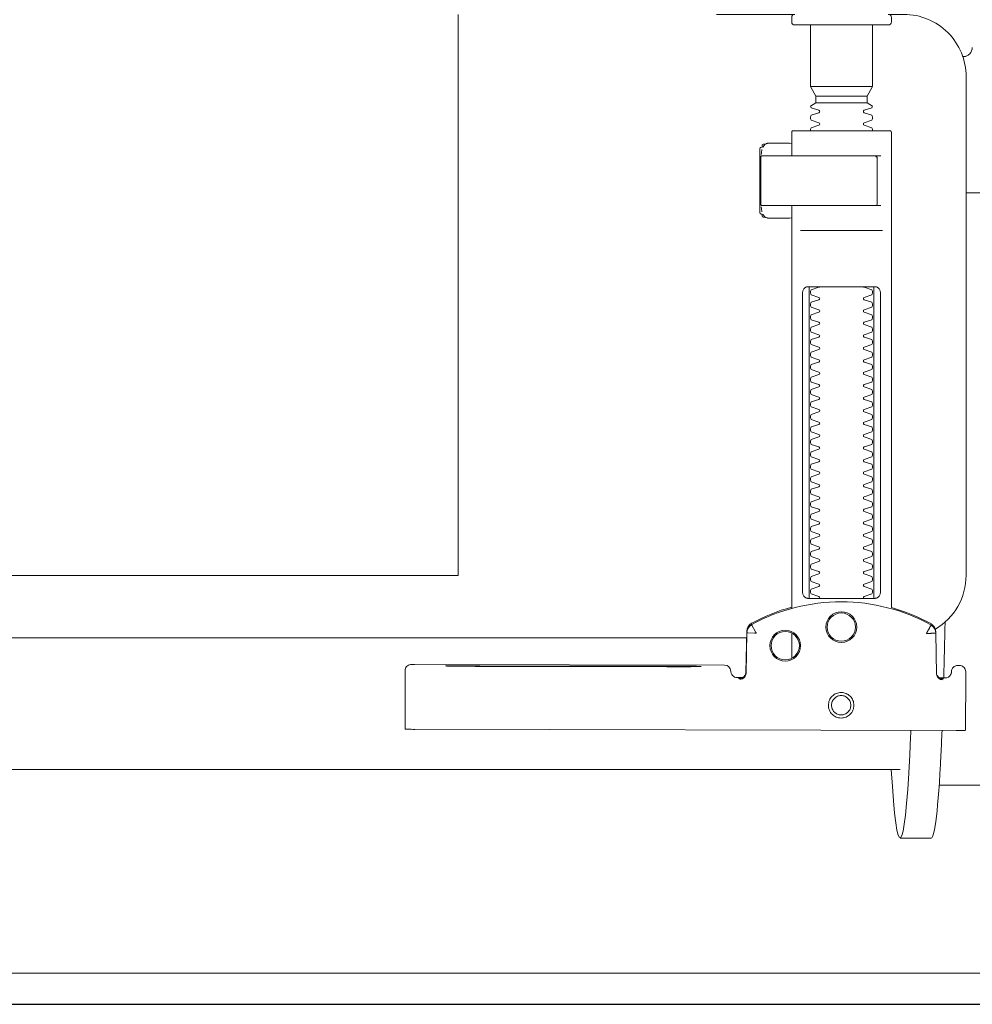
# Model space of a CAD drawing. Header units: millimetres. Extents: x 23192 to 177760, y -399809 to -79279.
# Tile 454 of 656: x 60420 to 60436, y -194641 to -194625. Entities that reach past the tile are written whole.
import ezdxf

# ---------------------------------------------------------------- set-up
doc = ezdxf.new("R2010")
doc.units = ezdxf.units.MM
doc.linetypes.add('DASHDOT', pattern=[25.4, 12.7, -6.35, 0, -6.35])
doc.layers.get('0').update_dxf_attribs({"lineweight": 0})
for name, color, linetype, lineweight in [('!! 0_ Istn-sciany', 3, 'Continuous', 30), ('!! 0_Osie', 1, 'DASHDOT', 13), ('0-osie-liniA', 14, 'DASHDOT', 5)]:
    doc.layers.add(name, color=color, linetype=linetype, lineweight=lineweight)
doc.layers.add('!!_@ wypos sanit nd', color=7, linetype='Continuous', lineweight=0, plot=False)

# ---------------------------------------------------------------- blocks, each defined once
blk = doc.blocks.new('A$Cff2eaf8b')
for points in [[(-0.18941, 0.09963), (-0.19441, 0.09963)], [(-0.19567, 0.09113), (-0.20939, 0.09113)], [(-0.18941, 0.08863), (-0.04454, 0.08863), (-0.04035, 0.08853), (-0.03617, 0.08824), (-0.032, 0.08775), (-0.02786, 0.08707), (-0.02376, 0.08619), (-0.0197, 0.08513), (-0.0157, 0.08388), (-0.01176, 0.08244), (-0.00789, 0.08082), (-0.0041, 0.07902), (-0.0004, 0.07705), (0.0032, 0.0749), (0.0067, 0.0726), (0.01009, 0.07012), (0.01337, 0.0675)], [(-0.19839, 0.08237), (-0.11148, 0.08219)], [(-0.19594, 0.07411), (-0.19609, 0.07411), (-0.19639, 0.07411), (-0.19593, 0.07402), (-0.19578, 0.07396), (-0.19564, 0.07387), (-0.19551, 0.07376), (-0.1954, 0.07363), (-0.19532, 0.07349), (-0.19526, 0.07333), (-0.19523, 0.07317)], [(-0.16479, 0.06647), (-0.16466, 0.07302), (-0.16465, 0.07318), (-0.16461, 0.07333), (-0.16454, 0.07348), (-0.16445, 0.07361), (-0.16435, 0.07373), (-0.16422, 0.07383), (-0.16409, 0.07391), (-0.16394, 0.07396), (-0.16349, 0.07404), (-0.1638, 0.07405), (-0.16395, 0.07405)], [(-0.12195, 0.07209), (-0.15195, 0.07215)], [(-0.15195, 0.07205), (-0.12195, 0.07199)], [(-0.172, 0.07079), (-0.172, 0.06674)], [(0.16493, 0.0675), (-0.16477, 0.0675)], [(-0.172, 0.06279), (-0.172, -0.00182)], [(-0.1852, 0.06018), (-0.1852, 0.01218)], [(-0.1748, 0.01218), (-0.1748, 0.06018)], [(-0.11847, -0.0325), (-0.11847, 0.0575), (0.11153, 0.0575), (0.11153, -0.0325)], [(-0.17342, 0.00218), (-0.18659, 0.00218)], [(-0.172, 0.00012), (-0.17167, 0.00018), (-0.1682, 0.00018), (-0.1681, 0.00018), (-0.16799, 0.00016), (-0.16789, 0.00007), (-0.16779, 0.00006), (-0.16762, 0.00005), (-0.16752, 0.00005), (-0.16741, 0.00003), (-0.1673, -0.00004), (-0.16725, -0.00018), (-0.16725, -0.00044), (-0.16711, -0.00046), (-0.16701, -0.0005), (-0.16693, -0.00056), (-0.16688, -0.0007), (-0.16688, -0.01094), (-0.16692, -0.01107), (-0.16701, -0.01115), (-0.16725, -0.0112), (-0.16725, -0.01147), (-0.16728, -0.01157), (-0.16735, -0.01164), (-0.16746, -0.01168), (-0.16762, -0.01169), (-0.16775, -0.0117), (-0.16789, -0.01172), (-0.16797, -0.01179), (-0.16807, -0.01182), (-0.1682, -0.01182), (-0.17167, -0.01182), (-0.172, -0.01177)], [(-0.16829, 0.00017), (-0.16772, 0.00003), (-0.16738, -0.00042)], [(-0.16723, -0.00083), (-0.16714, -0.00136), (-0.16713, -0.00163)], [(-0.18633, -0.00182), (-0.17526, -0.00182), (-0.17367, -0.00182)], [(-0.2, -0.00387), (-0.20939, -0.00387)], [(-0.18633, -0.00982), (-0.18551, -0.00982), (-0.18567, -0.00972), (-0.1857, -0.00962)], [(-0.16713, -0.01002), (-0.16714, -0.01028), (-0.16723, -0.01081)], [(-0.16738, -0.01122), (-0.16772, -0.01167), (-0.16829, -0.01182)], [(-0.1841, -0.0183), (-0.1759, -0.0183)], [(-0.1759, -0.01936), (-0.1841, -0.01936)], [(-0.175, -0.02092), (-0.185, -0.02092)], [(-0.20001, -0.0258), (-0.19988, -0.02576), (-0.19976, -0.02573), (-0.19963, -0.02571), (-0.19948, -0.02571)]]:
    blk.add_lwpolyline(points)
for points in [[(-0.19989, 0.08236), (-0.19995, 0.07336, 0.009369), (-0.19994, 0.07293), (-0.19992, 0.07276), (-0.19986, 0.07259), (-0.19979, 0.07243), (-0.19968, 0.07229), (-0.19955, 0.07217), (-0.19941, 0.07208), (-0.19924, 0.07201), (-0.19908, 0.07197), (-0.19895, 0.07196), (-0.1988, 0.07196)], [(-0.16413, 0.07389), (-0.16324, 0.07389), (-0.16303, 0.07386), (-0.16283, 0.0738), (-0.16264, 0.07369), (-0.16249, 0.07354), (-0.16237, 0.07337), (-0.16228, 0.07317), (-0.16225, 0.07297, 0.002299), (-0.16224, 0.07285, 0.40455), (-0.16124, 0.07188), (-0.11145, 0.07178), (-0.11127, 0.07178), (-0.11111, 0.07178), (-0.111, 0.07178), (-0.11083, 0.07179), (-0.11065, 0.07183), (-0.11049, 0.0719), (-0.11033, 0.072), (-0.1102, 0.07212), (-0.11009, 0.07227), (-0.11001, 0.07243), (-0.10996, 0.07261), (-0.10995, 0.07279), (-0.10997, 0.08178), (-0.10998, 0.08217)], [(-0.19623, 0.07426), (-0.19588, 0.0742), (-0.19555, 0.07399), (-0.19533, 0.07367), (-0.19523, 0.07332), (-0.19513, 0.06676), (-0.19513, 0.0667, 0.265347), (-0.19435, 0.06544, 0.125711), (-0.17997, 0.06173, 0.125711), (-0.16558, 0.06538, 0.26954), (-0.1648, 0.06667), (-0.16467, 0.07322), (-0.16464, 0.07344), (-0.16456, 0.07365), (-0.16444, 0.07383), (-0.16428, 0.07399), (-0.1641, 0.0741), (-0.16389, 0.07417), (-0.16368, 0.0742)], [(-0.19576, 0.07395), (-0.19665, 0.07395, 0.282591), (-0.19754, 0.0734), (-0.19758, 0.07331), (-0.19761, 0.0732), (-0.19763, 0.07311), (-0.19764, 0.07296, -0.415352), (-0.19865, 0.07196)], [(-0.19513, 0.06651), (-0.19511, 0.06632), (-0.19509, 0.06622), (-0.19506, 0.06612), (-0.19503, 0.06602), (-0.19498, 0.06592), (-0.19493, 0.06582), (-0.19488, 0.06573), (-0.19482, 0.06564), (-0.19475, 0.06556), (-0.19468, 0.06548), (-0.1946, 0.06541), (-0.19452, 0.06535), (-0.19443, 0.06529), (-0.19434, 0.06524), (-0.19358, 0.06483), (-0.19281, 0.06445), (-0.19203, 0.0641), (-0.19125, 0.06376), (-0.19045, 0.06345), (-0.18964, 0.06316), (-0.18882, 0.06289), (-0.188, 0.06265), (-0.188, -0.01362, 0.414214), (-0.1878, -0.01382), (-0.17545, -0.01382), (-0.1722, -0.01382, 0.414214), (-0.172, -0.01362), (-0.172, -0.00982)], [(-0.172, 0.0626), (-0.17117, 0.06284), (-0.17034, 0.0631), (-0.16952, 0.06339), (-0.16872, 0.0637), (-0.16792, 0.06404), (-0.16713, 0.06439), (-0.16635, 0.06477), (-0.16558, 0.06518), (-0.16557, 0.06518, 0.269546), (-0.16479, 0.06647)], [(-0.15993, -0.0325), (-0.17249, -0.0325, 0.405519), (-0.172, -0.032), (-0.172, -0.0313, 0.414214), (-0.1725, -0.0308), (-0.1875, -0.0308, 0.414214), (-0.188, -0.0313), (-0.188, -0.032, 0.405519), (-0.18751, -0.0325), (-0.19, -0.0325, -0.414214), (-0.2, -0.0225), (-0.2, 0.0575, -0.266001), (-0.19506, 0.06612)], [(-0.18353, 0.01118, 0.182836), (-0.18364, 0.01127), (-0.18485, 0.01168, 0.050055), (-0.185, 0.01194), (-0.185, 0.01222, 0.050055), (-0.18485, 0.01248), (-0.18364, 0.01289, 0.719897), (-0.18364, 0.01327), (-0.18485, 0.01368, 0.050055), (-0.185, 0.01394), (-0.185, 0.01422, 0.050055), (-0.18485, 0.01448), (-0.18364, 0.01489, 0.719897), (-0.18364, 0.01527), (-0.18485, 0.01568, 0.050055), (-0.185, 0.01594), (-0.185, 0.01622, 0.050055), (-0.18485, 0.01648), (-0.18364, 0.01689, 0.719897), (-0.18364, 0.01727), (-0.18485, 0.01768, 0.050055), (-0.185, 0.01794), (-0.185, 0.01822, 0.050055), (-0.18485, 0.01848), (-0.18364, 0.01889, 0.719897), (-0.18364, 0.01927), (-0.18485, 0.01968, 0.050055), (-0.185, 0.01994), (-0.185, 0.02022, 0.050055), (-0.18485, 0.02048), (-0.18364, 0.02089, 0.719897), (-0.18364, 0.02127), (-0.18485, 0.02168, 0.050055), (-0.185, 0.02194), (-0.185, 0.02222, 0.050055), (-0.18485, 0.02248), (-0.18364, 0.02289, 0.719897), (-0.18364, 0.02327), (-0.18485, 0.02368, 0.050055), (-0.185, 0.02394), (-0.185, 0.02422, 0.050055), (-0.18485, 0.02448), (-0.18364, 0.02489, 0.719897), (-0.18364, 0.02527), (-0.18485, 0.02568, 0.050055), (-0.185, 0.02594), (-0.185, 0.02622, 0.050055), (-0.18485, 0.02648), (-0.18364, 0.02689, 0.719897), (-0.18364, 0.02727), (-0.18485, 0.02768, 0.050055), (-0.185, 0.02794), (-0.185, 0.02822, 0.050055), (-0.18485, 0.02848), (-0.18364, 0.02889, 0.719897), (-0.18364, 0.02927), (-0.18485, 0.02968, 0.050055), (-0.185, 0.02994), (-0.185, 0.03022, 0.050055), (-0.18485, 0.03048), (-0.18364, 0.03089, 0.719897), (-0.18364, 0.03127), (-0.18485, 0.03168, 0.050055), (-0.185, 0.03194), (-0.185, 0.03222, 0.050055), (-0.18485, 0.03248), (-0.18364, 0.03289, 0.719897), (-0.18364, 0.03327), (-0.18485, 0.03368, 0.050055), (-0.185, 0.03394), (-0.185, 0.03422, 0.050055), (-0.18485, 0.03448), (-0.18364, 0.03489, 0.719897), (-0.18364, 0.03527), (-0.18485, 0.03568, 0.050055), (-0.185, 0.03594), (-0.185, 0.03622, 0.050055), (-0.18485, 0.03648), (-0.18364, 0.03689, 0.719897), (-0.18364, 0.03727), (-0.18485, 0.03768, 0.050055), (-0.185, 0.03794), (-0.185, 0.03822, 0.050055), (-0.18485, 0.03848), (-0.18364, 0.03889, 0.719897), (-0.18364, 0.03927), (-0.18485, 0.03968, 0.050055), (-0.185, 0.03994), (-0.185, 0.04022, 0.050055), (-0.18485, 0.04048), (-0.18364, 0.04089, 0.719897), (-0.18364, 0.04127), (-0.18485, 0.04168, 0.050055), (-0.185, 0.04194), (-0.185, 0.04222, 0.050055), (-0.18485, 0.04248), (-0.18364, 0.04289, 0.719897), (-0.18364, 0.04327), (-0.18485, 0.04368, 0.050055), (-0.185, 0.04394), (-0.185, 0.04422, 0.050055), (-0.18485, 0.04448), (-0.18364, 0.04489, 0.719897), (-0.18364, 0.04527), (-0.18485, 0.04568, 0.050055), (-0.185, 0.04594), (-0.185, 0.04622, 0.050055), (-0.18485, 0.04648), (-0.18364, 0.04689, 0.719897), (-0.18364, 0.04727), (-0.18485, 0.04768, 0.050055), (-0.185, 0.04794), (-0.185, 0.04822, 0.050055), (-0.18485, 0.04848), (-0.18364, 0.04889, 0.719897), (-0.18364, 0.04927), (-0.18485, 0.04968, 0.050055), (-0.185, 0.04994), (-0.185, 0.05022, 0.050055), (-0.18485, 0.05048), (-0.18364, 0.05089, 0.719897), (-0.18364, 0.05127), (-0.18485, 0.05168, 0.050055), (-0.185, 0.05194), (-0.185, 0.05222, 0.050055), (-0.18485, 0.05248), (-0.18364, 0.05289, 0.719897), (-0.18364, 0.05327), (-0.18485, 0.05368, 0.050055), (-0.185, 0.05394), (-0.185, 0.05422, 0.050055), (-0.18485, 0.05448), (-0.18364, 0.05489, 0.719897), (-0.18364, 0.05527), (-0.18485, 0.05568, 0.050055), (-0.185, 0.05594), (-0.185, 0.05622, 0.050055), (-0.18485, 0.05648), (-0.18364, 0.05689, 0.719897), (-0.18364, 0.05727), (-0.18485, 0.05768, 0.050055), (-0.185, 0.05794), (-0.185, 0.05822, 0.050055), (-0.18485, 0.05848), (-0.18364, 0.05889, 0.719897), (-0.18364, 0.05927), (-0.18485, 0.05968, 0.050055), (-0.185, 0.05994), (-0.185, 0.06022, 0.050055), (-0.18485, 0.06048), (-0.18364, 0.06089, 0.474594), (-0.18353, 0.06118)], [(-0.17647, 0.06118, 0.474594), (-0.17636, 0.06089), (-0.17515, 0.06048, 0.050055), (-0.175, 0.06022), (-0.175, 0.05994, 0.050055), (-0.17515, 0.05968), (-0.17636, 0.05927, 0.719897), (-0.17636, 0.05889), (-0.17515, 0.05848, 0.050055), (-0.175, 0.05822), (-0.175, 0.05794, 0.050055), (-0.17515, 0.05768), (-0.17636, 0.05727, 0.719897), (-0.17636, 0.05689), (-0.17515, 0.05648, 0.050055), (-0.175, 0.05622), (-0.175, 0.05594, 0.050055), (-0.17515, 0.05568), (-0.17636, 0.05527, 0.719897), (-0.17636, 0.05489), (-0.17515, 0.05448, 0.050055), (-0.175, 0.05422), (-0.175, 0.05394, 0.050055), (-0.17515, 0.05368), (-0.17636, 0.05327, 0.719897), (-0.17636, 0.05289), (-0.17515, 0.05248, 0.050055), (-0.175, 0.05222), (-0.175, 0.05194, 0.050055), (-0.17515, 0.05168), (-0.17636, 0.05127, 0.719897), (-0.17636, 0.05089), (-0.17515, 0.05048, 0.050055), (-0.175, 0.05022), (-0.175, 0.04994, 0.050055), (-0.17515, 0.04968), (-0.17636, 0.04927, 0.719897), (-0.17636, 0.04889), (-0.17515, 0.04848, 0.050055), (-0.175, 0.04822), (-0.175, 0.04794, 0.050055), (-0.17515, 0.04768), (-0.17636, 0.04727, 0.719897), (-0.17636, 0.04689), (-0.17515, 0.04648, 0.050055), (-0.175, 0.04622), (-0.175, 0.04594, 0.050055), (-0.17515, 0.04568), (-0.17636, 0.04527, 0.719897), (-0.17636, 0.04489), (-0.17515, 0.04448, 0.050055), (-0.175, 0.04422), (-0.175, 0.04394, 0.050055), (-0.17515, 0.04368), (-0.17636, 0.04327, 0.719897), (-0.17636, 0.04289), (-0.17515, 0.04248, 0.050055), (-0.175, 0.04222), (-0.175, 0.04194, 0.050055), (-0.17515, 0.04168), (-0.17636, 0.04127, 0.719897), (-0.17636, 0.04089), (-0.17515, 0.04048, 0.050055), (-0.175, 0.04022), (-0.175, 0.03994, 0.050055), (-0.17515, 0.03968), (-0.17636, 0.03927, 0.719897), (-0.17636, 0.03889), (-0.17515, 0.03848, 0.050055), (-0.175, 0.03822), (-0.175, 0.03794, 0.050055), (-0.17515, 0.03768), (-0.17636, 0.03727, 0.719897), (-0.17636, 0.03689), (-0.17515, 0.03648, 0.050055), (-0.175, 0.03622), (-0.175, 0.03594, 0.050055), (-0.17515, 0.03568), (-0.17636, 0.03527, 0.719897), (-0.17636, 0.03489), (-0.17515, 0.03448, 0.050055), (-0.175, 0.03422), (-0.175, 0.03394, 0.050055), (-0.17515, 0.03368), (-0.17636, 0.03327, 0.719897), (-0.17636, 0.03289), (-0.17515, 0.03248, 0.050055), (-0.175, 0.03222), (-0.175, 0.03194, 0.050055), (-0.17515, 0.03168), (-0.17636, 0.03127, 0.719897), (-0.17636, 0.03089), (-0.17515, 0.03048, 0.050055), (-0.175, 0.03022), (-0.175, 0.02994, 0.050055), (-0.17515, 0.02968), (-0.17636, 0.02927, 0.719897), (-0.17636, 0.02889), (-0.17515, 0.02848, 0.050055), (-0.175, 0.02822), (-0.175, 0.02794, 0.050055), (-0.17515, 0.02768), (-0.17636, 0.02727, 0.719897), (-0.17636, 0.02689), (-0.17515, 0.02648, 0.050055), (-0.175, 0.02622), (-0.175, 0.02594, 0.050055), (-0.17515, 0.02568), (-0.17636, 0.02527, 0.719897), (-0.17636, 0.02489), (-0.17515, 0.02448, 0.050055), (-0.175, 0.02422), (-0.175, 0.02394, 0.050055), (-0.17515, 0.02368), (-0.17636, 0.02327, 0.719897), (-0.17636, 0.02289), (-0.17515, 0.02248, 0.050055), (-0.175, 0.02222), (-0.175, 0.02194, 0.050055), (-0.17515, 0.02168), (-0.17636, 0.02127, 0.719897), (-0.17636, 0.02089), (-0.17515, 0.02048, 0.050055), (-0.175, 0.02022), (-0.175, 0.01994, 0.050055), (-0.17515, 0.01968), (-0.17636, 0.01927, 0.719897), (-0.17636, 0.01889), (-0.17515, 0.01848, 0.050055), (-0.175, 0.01822), (-0.175, 0.01794, 0.050055), (-0.17515, 0.01768), (-0.17636, 0.01727, 0.719897), (-0.17636, 0.01689), (-0.17515, 0.01648, 0.050055), (-0.175, 0.01622), (-0.175, 0.01594, 0.050055), (-0.17515, 0.01568), (-0.17636, 0.01527, 0.719897), (-0.17636, 0.01489), (-0.17515, 0.01448, 0.050055), (-0.175, 0.01422), (-0.175, 0.01394, 0.050055), (-0.17515, 0.01368), (-0.17636, 0.01327, 0.719897), (-0.17636, 0.01289), (-0.17515, 0.01248, 0.050055), (-0.175, 0.01222), (-0.175, 0.01194, 0.050055), (-0.17515, 0.01168), (-0.17636, 0.01127, 0.182836), (-0.17647, 0.01118)], [(-0.1857, -0.00202), (-0.1857, -0.00962), (-0.1857, -0.00202), (-0.18567, -0.00192), (-0.18559, -0.00184), (-0.17696, -0.00182), (-0.16725, -0.00182, -0.414214), (-0.16705, -0.00202), (-0.16705, -0.00962, -0.414214), (-0.16725, -0.00982), (-0.18543, -0.00982), (-0.18553, -0.00978), (-0.1856, -0.00962)], [(-0.185, -0.01382), (-0.185, -0.01406, -0.050055), (-0.18485, -0.01432), (-0.18364, -0.01473, -0.719897), (-0.18364, -0.01511), (-0.18485, -0.01552, -0.050055), (-0.185, -0.01578), (-0.185, -0.01606, -0.050055), (-0.18485, -0.01632), (-0.18364, -0.01673, -0.719897), (-0.18364, -0.01711), (-0.18485, -0.01752, -0.050055), (-0.185, -0.01778), (-0.1841, -0.0183), (-0.1841, -0.01936), (-0.185, -0.02092), (-0.185, -0.0308)], [(-0.175, -0.01382), (-0.175, -0.01406, 0.050055), (-0.17515, -0.01432), (-0.17636, -0.01473, 0.719897), (-0.17636, -0.01511), (-0.17515, -0.01552, 0.050055), (-0.175, -0.01578), (-0.175, -0.01606, 0.050055), (-0.17515, -0.01632), (-0.17636, -0.01673, 0.719897), (-0.17636, -0.01711), (-0.17515, -0.01752, 0.050055), (-0.175, -0.01778), (-0.1759, -0.0183), (-0.1759, -0.01936), (-0.175, -0.02092), (-0.175, -0.0308)], [(-0.20011, -0.02584, 0.091301), (-0.20056, -0.02614, 0.198909), (-0.20099, -0.02721)], [(-0.19945, -0.02578, 0.170835), (-0.20011, -0.02584)]]:
    blk.add_lwpolyline(points, format="xyb")
for points in [[(-0.17994, 0.08038), (-0.17974, 0.08037), (-0.17954, 0.08034), (-0.17935, 0.08029), (-0.17916, 0.08022), (-0.17897, 0.08013), (-0.1788, 0.08003), (-0.17864, 0.07991), (-0.17849, 0.07978), (-0.17836, 0.07963), (-0.17824, 0.07947), (-0.17814, 0.07929), (-0.17805, 0.07911), (-0.17798, 0.07892), (-0.17793, 0.07873), (-0.17791, 0.07853), (-0.1779, 0.07833), (-0.17791, 0.07813), (-0.17794, 0.07793), (-0.17799, 0.07773), (-0.17805, 0.07754), (-0.17814, 0.07736), (-0.17824, 0.07719), (-0.17836, 0.07703), (-0.1785, 0.07688), (-0.17865, 0.07675), (-0.17881, 0.07663), (-0.17898, 0.07652), (-0.17916, 0.07644), (-0.17935, 0.07637), (-0.17955, 0.07632), (-0.17975, 0.07629), (-0.17995, 0.07628), (-0.18015, 0.07629), (-0.18035, 0.07632), (-0.18054, 0.07637), (-0.18073, 0.07644), (-0.18091, 0.07653), (-0.18109, 0.07663), (-0.18125, 0.07675), (-0.18139, 0.07689), (-0.18153, 0.07704), (-0.18165, 0.0772), (-0.18175, 0.07737), (-0.18184, 0.07755), (-0.1819, 0.07774), (-0.18195, 0.07794), (-0.18198, 0.07813), (-0.18199, 0.07834), (-0.18198, 0.07854), (-0.18195, 0.07873), (-0.1819, 0.07893), (-0.18183, 0.07912), (-0.18175, 0.0793), (-0.18164, 0.07947), (-0.18152, 0.07963), (-0.18139, 0.07978), (-0.18124, 0.07992), (-0.18108, 0.08004), (-0.18091, 0.08014), (-0.18072, 0.08022), (-0.18053, 0.08029), (-0.18034, 0.08034), (-0.18014, 0.08037)], [(-0.17994, 0.07987), (-0.17979, 0.07987), (-0.17964, 0.07984), (-0.17949, 0.07981), (-0.17935, 0.07976), (-0.17921, 0.07969), (-0.17908, 0.07961), (-0.17896, 0.07952), (-0.17885, 0.07942), (-0.17874, 0.07931), (-0.17865, 0.07918), (-0.17858, 0.07905), (-0.17851, 0.07892), (-0.17846, 0.07877), (-0.17842, 0.07862), (-0.1784, 0.07847), (-0.17839, 0.07832), (-0.1784, 0.07817), (-0.17842, 0.07802), (-0.17846, 0.07787), (-0.17851, 0.07773), (-0.17858, 0.07759), (-0.17866, 0.07746), (-0.17875, 0.07734), (-0.17885, 0.07723), (-0.17896, 0.07712), (-0.17909, 0.07703), (-0.17922, 0.07696), (-0.17935, 0.07689), (-0.1795, 0.07684), (-0.17964, 0.0768), (-0.1798, 0.07678), (-0.17995, 0.07677), (-0.1801, 0.07678), (-0.18025, 0.07681), (-0.1804, 0.07684), (-0.18054, 0.07689), (-0.18068, 0.07696), (-0.18081, 0.07704), (-0.18093, 0.07713), (-0.18104, 0.07723), (-0.18114, 0.07734), (-0.18123, 0.07747), (-0.18131, 0.0776), (-0.18138, 0.07773), (-0.18143, 0.07788), (-0.18146, 0.07803), (-0.18149, 0.07818), (-0.18149, 0.07833), (-0.18149, 0.07848), (-0.18146, 0.07863), (-0.18143, 0.07878), (-0.18137, 0.07892), (-0.18131, 0.07906), (-0.18123, 0.07919), (-0.18114, 0.07931), (-0.18104, 0.07942), (-0.18092, 0.07952), (-0.1808, 0.07962), (-0.18067, 0.07969), (-0.18053, 0.07976), (-0.18039, 0.07981), (-0.18024, 0.07985), (-0.18009, 0.07987)], [(-0.17471, 0.06118), (-0.17462, 0.06118), (-0.17454, 0.06117), (-0.17445, 0.06115), (-0.17437, 0.06113), (-0.17428, 0.06109), (-0.1742, 0.06105), (-0.17413, 0.061), (-0.17406, 0.06095), (-0.174, 0.06088), (-0.17394, 0.06081), (-0.17389, 0.06072), (-0.17384, 0.06062), (-0.17381, 0.06052), (-0.17378, 0.06041), (-0.17376, 0.06029), (-0.17376, 0.06018), (-0.17376, 0.01218), (-0.17376, 0.01206), (-0.17378, 0.01195), (-0.17381, 0.01184), (-0.17384, 0.01173), (-0.17389, 0.01164), (-0.17394, 0.01155), (-0.174, 0.01148), (-0.17406, 0.01141), (-0.17413, 0.01135), (-0.1742, 0.01131), (-0.17428, 0.01126), (-0.17437, 0.01123), (-0.17445, 0.01121), (-0.17454, 0.01119), (-0.17462, 0.01118), (-0.17471, 0.01118), (-0.18529, 0.01118), (-0.18538, 0.01118), (-0.18547, 0.01119), (-0.18555, 0.01121), (-0.18564, 0.01123), (-0.18572, 0.01126), (-0.1858, 0.01131), (-0.18587, 0.01135), (-0.18594, 0.01141), (-0.18601, 0.01148), (-0.18606, 0.01155), (-0.18612, 0.01164), (-0.18616, 0.01173), (-0.1862, 0.01184), (-0.18623, 0.01195), (-0.18624, 0.01206), (-0.18625, 0.01218), (-0.18625, 0.06018), (-0.18624, 0.06029), (-0.18623, 0.06041), (-0.1862, 0.06052), (-0.18616, 0.06062), (-0.18612, 0.06072), (-0.18606, 0.06081), (-0.18601, 0.06088), (-0.18594, 0.06095), (-0.18587, 0.061), (-0.1858, 0.06105), (-0.18572, 0.06109), (-0.18564, 0.06113), (-0.18555, 0.06115), (-0.18547, 0.06117), (-0.18538, 0.06118), (-0.18529, 0.06118)]]:
    blk.add_lwpolyline(points, close=True)
for points in [[(-0.19436, 0.06548), (-0.19435, 0.06548), (-0.19435, 0.06548), (-0.19435, 0.06548), (-0.19435, 0.06548), (-0.19435, 0.06548), (-0.19435, 0.06548), (-0.19435, 0.06548), (-0.19435, 0.06548), (-0.19435, 0.06548), (-0.19435, 0.06548), (-0.19435, 0.06548), (-0.19435, 0.06548), (-0.19435, 0.06548), (-0.19435, 0.06548), (-0.19435, 0.06548), (-0.19435, 0.06548), (-0.19435, 0.06548), (-0.19435, 0.06548), (-0.19435, 0.06549), (-0.19435, 0.06549), (-0.19435, 0.06549), (-0.19435, 0.06549), (-0.19435, 0.06549), (-0.19435, 0.06549), (-0.19435, 0.0655), (-0.19435, 0.0655), (-0.19434, 0.0655), (-0.19434, 0.06551), (-0.19434, 0.06551), (-0.19434, 0.06552), (-0.19433, 0.06552), (-0.19433, 0.06553), (-0.19433, 0.06553), (-0.19433, 0.06554), (-0.19432, 0.06554), (-0.19432, 0.06555), (-0.19432, 0.06555), (-0.19432, 0.06556), (-0.19431, 0.06556), (-0.19431, 0.06557), (-0.19431, 0.06558), (-0.1943, 0.06558), (-0.1943, 0.06559), (-0.19429, 0.0656), (-0.19429, 0.06561), (-0.19429, 0.06561), (-0.19428, 0.06562), (-0.19428, 0.06563), (-0.19427, 0.06564), (-0.19427, 0.06565), (-0.19426, 0.06566), (-0.19426, 0.06566), (-0.19425, 0.06567), (-0.19425, 0.06568), (-0.19424, 0.06569), (-0.19424, 0.0657), (-0.19423, 0.06571), (-0.19423, 0.06572), (-0.19422, 0.06573), (-0.19422, 0.06574), (-0.19421, 0.06575), (-0.1942, 0.06576), (-0.1942, 0.06578), (-0.19419, 0.06579), (-0.19419, 0.0658), (-0.19418, 0.06581), (-0.19417, 0.06582), (-0.19417, 0.06583), (-0.19416, 0.06585), (-0.19415, 0.06586), (-0.19414, 0.06588), (-0.19413, 0.06591), (-0.19411, 0.06594), (-0.1941, 0.06596), (-0.19408, 0.06599), (-0.19407, 0.06602), (-0.19405, 0.06605), (-0.19395, 0.06623), (-0.19393, 0.06626), (-0.1939, 0.06633), (-0.19388, 0.06636), (-0.19386, 0.0664), (-0.19384, 0.06643), (-0.19382, 0.06646), (-0.1938, 0.0665), (-0.19378, 0.06653), (-0.19377, 0.06657), (-0.19376, 0.06659), (-0.19375, 0.0666), (-0.19375, 0.0666), (-0.19374, 0.06662), (-0.19373, 0.06663), (-0.19372, 0.06664), (-0.19372, 0.06665), (-0.19371, 0.06666), (-0.19371, 0.06667), (-0.19371, 0.06667), (-0.1937, 0.06668), (-0.1937, 0.06668), (-0.1937, 0.06668), (-0.1937, 0.06669), (-0.1937, 0.06669), (-0.1937, 0.0667), (-0.19369, 0.06671), (-0.19369, 0.06671), (-0.19369, 0.06672), (-0.19368, 0.06672), (-0.19368, 0.06672), (-0.19368, 0.06673), (-0.19367, 0.06673), (-0.19367, 0.06674), (-0.19367, 0.06674), (-0.19366, 0.06674), (-0.19365, 0.06675), (-0.19365, 0.06675), (-0.19364, 0.06676), (-0.19364, 0.06676), (-0.19364, 0.06676), (-0.19364, 0.06677), (-0.19363, 0.06677), (-0.19363, 0.06678), (-0.19363, 0.06678), (-0.19363, 0.06678), (-0.19363, 0.06679), (-0.19363, 0.06679), (-0.19363, 0.0668), (-0.19363, 0.0668), (-0.19363, 0.06681), (-0.19364, 0.06681), (-0.19364, 0.06681), (-0.19364, 0.06682), (-0.19364, 0.06682), (-0.19364, 0.06682), (-0.19365, 0.06682), (-0.19365, 0.06682), (-0.19365, 0.06682), (-0.19365, 0.06682), (-0.19365, 0.06682), (-0.19366, 0.06682), (-0.19366, 0.06682), (-0.19366, 0.06682), (-0.19366, 0.06682), (-0.19366, 0.06682), (-0.19367, 0.06682), (-0.19367, 0.06682), (-0.19367, 0.06682), (-0.19367, 0.06682), (-0.19367, 0.06682), (-0.19368, 0.06682), (-0.19368, 0.06682), (-0.19369, 0.06682), (-0.19369, 0.06682), (-0.19369, 0.06681), (-0.1937, 0.06681), (-0.1937, 0.06681), (-0.19371, 0.06681), (-0.19371, 0.06681), (-0.19371, 0.06681), (-0.19371, 0.06681), (-0.19372, 0.0668), (-0.19372, 0.0668), (-0.19373, 0.0668), (-0.19373, 0.0668), (-0.19374, 0.0668), (-0.19374, 0.0668), (-0.19374, 0.0668), (-0.19375, 0.0668), (-0.19375, 0.06681), (-0.19376, 0.06681), (-0.19376, 0.06681), (-0.19377, 0.06681), (-0.19377, 0.06681), (-0.19377, 0.06681), (-0.19377, 0.06681), (-0.19378, 0.06681), (-0.19378, 0.06681), (-0.19378, 0.06681), (-0.19378, 0.06681), (-0.19379, 0.06681), (-0.19379, 0.06681), (-0.19379, 0.06681), (-0.19379, 0.06681), (-0.1938, 0.06681), (-0.1938, 0.06681), (-0.19381, 0.06681), (-0.19381, 0.06681), (-0.19382, 0.06681), (-0.19383, 0.06681), (-0.19383, 0.06681), (-0.19384, 0.06681), (-0.19385, 0.06681), (-0.19385, 0.06681), (-0.19386, 0.06681), (-0.19387, 0.06681), (-0.19388, 0.06681), (-0.19389, 0.06681), (-0.19389, 0.0668), (-0.1939, 0.0668), (-0.19391, 0.0668), (-0.19392, 0.0668), (-0.19397, 0.0668), (-0.19398, 0.0668), (-0.19399, 0.0668), (-0.194, 0.0668), (-0.19401, 0.0668), (-0.19402, 0.0668), (-0.19403, 0.0668), (-0.19405, 0.0668), (-0.19406, 0.0668), (-0.19407, 0.0668), (-0.19408, 0.0668), (-0.19409, 0.0668), (-0.1941, 0.0668), (-0.19412, 0.0668), (-0.19417, 0.0668), (-0.19419, 0.0668), (-0.19421, 0.0668), (-0.19424, 0.0668), (-0.19426, 0.0668), (-0.19429, 0.0668), (-0.19431, 0.0668), (-0.19433, 0.0668), (-0.19436, 0.0668), (-0.19438, 0.06679), (-0.19455, 0.06679), (-0.19457, 0.06679), (-0.19459, 0.06679), (-0.19461, 0.06679), (-0.19463, 0.06679), (-0.19464, 0.06679), (-0.19465, 0.06679), (-0.19466, 0.06679), (-0.19467, 0.06679), (-0.19468, 0.06679), (-0.19469, 0.06679), (-0.1947, 0.06679), (-0.19471, 0.06679), (-0.19472, 0.06679), (-0.19473, 0.06679), (-0.19474, 0.06679), (-0.19474, 0.06679), (-0.19475, 0.06679), (-0.19476, 0.06679), (-0.19477, 0.06679), (-0.19478, 0.06679), (-0.19479, 0.06679), (-0.1948, 0.06679), (-0.1948, 0.06679), (-0.19481, 0.06679), (-0.19482, 0.06678), (-0.19483, 0.06678), (-0.19484, 0.06678), (-0.19484, 0.06678), (-0.19485, 0.06678), (-0.19486, 0.06678), (-0.19487, 0.06678), (-0.19487, 0.06678), (-0.19488, 0.06678), (-0.19489, 0.06678), (-0.1949, 0.06678), (-0.1949, 0.06678), (-0.19491, 0.06678), (-0.19492, 0.06678), (-0.19492, 0.06678), (-0.19493, 0.06678), (-0.19494, 0.06678), (-0.19494, 0.06678), (-0.19495, 0.06678), (-0.19496, 0.06678), (-0.19496, 0.06678), (-0.19497, 0.06678), (-0.19499, 0.06678), (-0.19499, 0.06678), (-0.195, 0.06678), (-0.195, 0.06678), (-0.19501, 0.06678), (-0.19501, 0.06678), (-0.19502, 0.06678), (-0.19502, 0.06678), (-0.19503, 0.06678), (-0.19503, 0.06678), (-0.19504, 0.06678), (-0.19504, 0.06678), (-0.19505, 0.06678), (-0.19505, 0.06678), (-0.19505, 0.06678), (-0.19506, 0.06678), (-0.19506, 0.06678), (-0.19507, 0.06678), (-0.19507, 0.06678), (-0.19507, 0.06678), (-0.19508, 0.06678), (-0.19508, 0.06678), (-0.19508, 0.06678), (-0.19509, 0.06678), (-0.19509, 0.06678), (-0.19509, 0.06678), (-0.1951, 0.06678), (-0.1951, 0.06678), (-0.1951, 0.06678), (-0.19511, 0.06678), (-0.19511, 0.06678), (-0.19511, 0.06678), (-0.19511, 0.06678), (-0.19511, 0.06678), (-0.19512, 0.06678), (-0.19512, 0.06678), (-0.19512, 0.06678), (-0.19512, 0.06678), (-0.19512, 0.06678), (-0.19512, 0.06678), (-0.19513, 0.06678), (-0.19513, 0.06677), (-0.19513, 0.06677), (-0.19513, 0.06677), (-0.19513, 0.06677), (-0.19513, 0.06677), (-0.19513, 0.06677), (-0.19513, 0.06677), (-0.19513, 0.06677), (-0.19513, 0.06677), (-0.19513, 0.06677), (-0.19513, 0.06677), (-0.19513, 0.06677), (-0.19513, 0.06677), (-0.19513, 0.06677), (-0.19513, 0.06677), (-0.19513, 0.06678), (-0.19513, 0.06678), (-0.19513, 0.06678), (-0.19513, 0.06678), (-0.19513, 0.06678), (-0.19513, 0.06678), (-0.19513, 0.06678), (-0.19513, 0.06678), (-0.19513, 0.06678), (-0.19513, 0.06678), (-0.19513, 0.06678), (-0.19513, 0.06678), (-0.19513, 0.06678), (-0.19513, 0.06678), (-0.19513, 0.06678), (-0.19513, 0.06677), (-0.19513, 0.06677, 0.269547)], [(-0.1648, 0.06671), (-0.16481, 0.06671), (-0.16485, 0.06672), (-0.16497, 0.06672), (-0.16603, 0.06675), (-0.16612, 0.06675), (-0.16616, 0.06675), (-0.1662, 0.06675), (-0.16623, 0.06676), (-0.16627, 0.06677), (-0.1663, 0.06675), (-0.1663, 0.06672), (-0.16628, 0.0667), (-0.16625, 0.06667), (-0.16623, 0.06663), (-0.16622, 0.0666), (-0.1662, 0.06657), (-0.16561, 0.06549), (-0.1656, 0.06545), (-0.16558, 0.06542, 0.269546)]]:
    blk.add_lwpolyline(points, format="xyb", close=True)
for centre, radius in [((-0.17096, 0.06877), 0.00247), ((-0.17096, 0.06877), 0.00227), ((-0.17997, 0.06579), 0.00247), ((-0.17997, 0.06579), 0.00227)]:
    blk.add_circle(centre, radius)
for centre, major_axis, ratio, start_param, end_param in [((-0.18941, 0.04363), (0, 0.056), 0.04256, 5.645661, 6.988802), ((-0.19441, 0.04363), (0, 0.056), 0.04256, 0, 0.705617), ((-0.19441, 0.04363), (0, 0.056), 0.04256, 0.705617, 0.806963), ((-0.18941, 0.04363), (0, 0.056), 0.04256, 0.705617, 0.807212), ((-0.19839, 0.08235), (-0.0015, 0), 0.008726, 4.712674, 6.283151), ((-0.11148, 0.08218), (-0.0015, 0), 0.008726, 3.141878, 4.712682), ((-0.19664, 0.07495), (-0.000002, -0.001), 0.000289, 6.274459, 6.283185), ((-0.19441, 0.04363), (0, 0.056), 0.04256, 0.998527, 1.179108), ((-0.16324, 0.07489), (-0.000002, -0.001), 0.000289, 6.274459, 6.283185), ((-0.19879, 0.07296), (-0.000011, -0.001), 0.706875, 0, 0.012337), ((-0.19844, 0.07196), (-0.000501, 0.000001), 0.008726, 0.786107, 1.14947), ((-0.19864, 0.07296), (-0.000006, -0.001), 0.408573, 0, 0.00956), ((-0.15195, 0.0721), (0.0055, -0.00001), 0.008726, 1.571085, 4.712678), ((-0.12195, 0.07204), (0.0055, -0.00001), 0.008726, 4.712678, 7.854271), ((-0.19463, 0.06658), (-0.0005, -0.000008), 0.017454, 0, 0.000137), ((-0.1653, 0.06668), (0.0005, -0.00001), 0.000006, 6.282744, 6.283185), ((-0.1852, 0.06018), (0, 0.001), 0.000289, 4.712389, 6.283185), ((-0.1748, 0.06018), (0, -0.001), 0.000289, 1.570796, 3.141593), ((-0.1852, 0.01218), (0, -0.001), 0.000289, 0, 1.570796), ((-0.1748, 0.01218), (0, -0.001), 0.000289, 0, 1.570796), ((-0.16763, -0.00015), (0.000004, 0.0002), 0.133184, 0.00502, 0.005026), ((-0.16723, -0.00065), (0.000013, 0.0002), 0.223, 0.006306, 0.006351), ((-0.16763, -0.01149), (0.000004, -0.0002), 0.133184, 6.278107, 6.278112), ((-0.16723, -0.011), (0.000013, -0.0002), 0.223, 6.276731, 6.276777)]:
    blk.add_ellipse(centre, major_axis=major_axis, ratio=ratio, start_param=start_param, end_param=end_param)
blk = doc.blocks.new('BLOK OSI')
at = {"layer": '0-osie-liniA', "ltscale": 5}
blk.add_lwpolyline([(48639.25763, -194702.0883), (55442.2848, -194702.0883)], dxfattribs=at)

msp = doc.modelspace()

# ---------------------------------------------------------------- linework, layer by layer
at = {"layer": '!! 0_ Istn-sciany'}
msp.add_lwpolyline([(60216.56735, -194641.12813), (60472.56735, -194641.12813)], dxfattribs=at)

# ---------------------------------------------------------------- block references
at = {"layer": '!! 0_Osie'}
msp.add_blockref('BLOK OSI', (8819.85593, 61.46017), dxfattribs=at)
at = {"layer": '!!_@ wypos sanit nd', "xscale": 100, "yscale": 100, "zscale": 100, "rotation": 180}
msp.add_blockref('A$Cff2eaf8b', (60415.60353, -194628.49768), dxfattribs=at)

doc.saveas('drawing.dxf')
